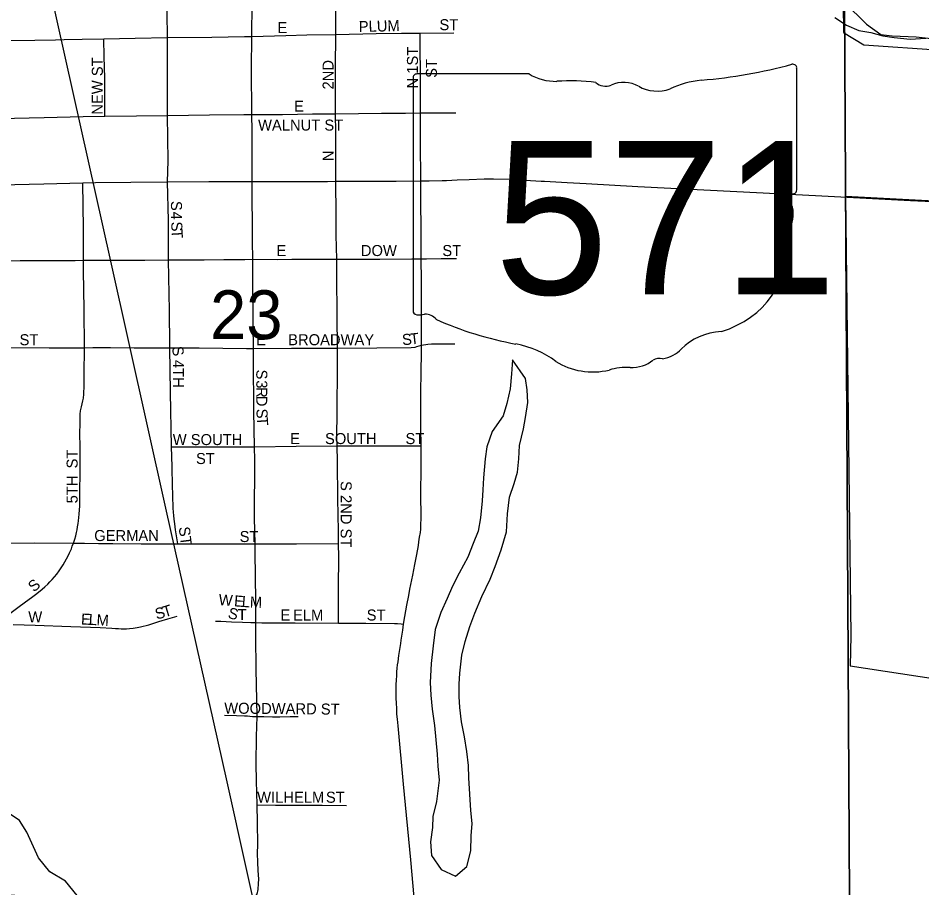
# Model space of a CAD drawing. Extents: x 0 to 680, y 0 to 440.
# Drawn here: x 512.65 to 526.34, y 223.99 to 237.17 of the extents above; entities that cross this region are included whole.
import ezdxf

# ---------------------------------------------------------------- set-up
doc = ezdxf.new("R2010")
doc.units = 0
for name, color, linetype in [('GM_X_City_Street', 7, 'Continuous'), ('GM_X_City_Street_Text', 7, 'Continuous'), ('GM_X_Corporation', 7, 'Continuous'), ('GM_X_Major_River', 7, 'Continuous'), ('GM_X_Minor_Lake', 7, 'Continuous'), ('GM_X_Minor_River', 7, 'Continuous'), ('GM_X_Rail_Line', 7, 'Continuous'), ('GM_X_Section', 7, 'Continuous'), ('GM_X_Section_Text', 7, 'Continuous'), ('GM_X_State_Location', 7, 'Continuous'), ('GM_X_State_Route', 7, 'Continuous'), ('GM_X_State_Shield', 7, 'Continuous')]:
    doc.layers.add(name, color=color, linetype=linetype)

msp = doc.modelspace()

# ---------------------------------------------------------------- linework, layer by layer
at = {"layer": 'GM_X_City_Street'}
for points in [[(514.909, 236.871), (514.903, 237.243), (514.898, 237.693), (514.897, 238.19), (514.903, 238.82), (514.906, 239.178)], [(516.185, 236.889), (516.19, 237.39), (516.19, 238.207), (516.192, 238.991), (516.191, 239.185)], [(517.457, 236.919), (517.457, 237.115), (517.457, 237.619), (517.458, 238.135), (517.458, 238.741)], [(512.348, 236.826), (512.502, 236.828), (512.9, 236.833), (513.213, 236.838), (513.345, 236.841), (513.615, 236.846), (513.943, 236.852)], [(513.943, 236.852), (514.419, 236.86), (514.909, 236.871)], [(513.962, 235.678), (513.96, 235.978), (513.958, 236.262), (513.951, 236.576), (513.943, 236.852)], [(514.909, 236.871), (515.582, 236.878), (516.075, 236.887), (516.185, 236.889)], [(514.911, 235.692), (514.91, 236.206), (514.91, 236.647), (514.909, 236.871)], [(516.187, 235.707), (516.18, 236.403), (516.185, 236.889)], [(516.185, 236.889), (516.703, 236.904), (517.02, 236.911), (517.457, 236.919)], [(517.453, 235.717), (517.454, 235.999), (517.456, 236.415), (517.457, 236.919)], [(517.457, 236.919), (518.069, 236.932), (518.451, 236.936), (518.735, 236.939)], [(518.735, 236.939), (519.245, 236.944)], [(518.741, 235.729), (518.741, 236.364), (518.736, 236.682), (518.735, 236.939)], [(517.453, 235.717), (518.151, 235.724), (518.514, 235.727), (518.741, 235.729)], [(518.747, 234.698), (518.742, 235.287), (518.741, 235.729)], [(518.741, 235.729), (519.046, 235.729), (519.277, 235.729)], [(512.361, 235.643), (513.042, 235.658), (513.63, 235.673), (513.962, 235.678)], [(513.962, 235.678), (514.439, 235.687), (514.911, 235.692)], [(514.91, 234.683), (514.92, 235.004), (514.914, 235.344), (514.911, 235.692)], [(514.911, 235.692), (515.546, 235.7), (516.066, 235.705), (516.187, 235.707)], [(516.187, 235.707), (516.651, 235.707), (517.106, 235.714), (517.453, 235.717)], [(516.192, 234.692), (516.19, 235.457), (516.187, 235.707)], [(517.459, 234.693), (517.46, 235.04), (517.458, 235.432), (517.453, 235.717)], [(513.638, 233.496), (513.635, 233.978), (513.626, 234.669)], [(514.927, 233.501), (514.926, 233.626), (514.924, 234.097), (514.91, 234.683)], [(516.201, 233.511), (516.199, 233.787), (516.192, 234.692)], [(517.472, 233.513), (517.466, 233.874), (517.463, 234.235), (517.46, 234.645), (517.459, 234.693)], [(518.753, 233.518), (518.752, 233.742), (518.747, 234.613), (518.747, 234.698)], [(511.223, 233.483), (511.372, 233.485), (511.785, 233.487), (512.018, 233.488), (512.355, 233.49), (512.679, 233.492), (513.07, 233.493), (513.511, 233.495), (513.638, 233.496)], [(513.638, 233.496), (513.743, 233.496), (513.961, 233.497), (514.141, 233.498), (514.567, 233.5), (514.927, 233.501)], [(513.651, 232.171), (513.645, 232.757), (513.639, 233.334), (513.638, 233.496)], [(514.927, 233.501), (515.111, 233.502), (515.463, 233.503), (515.761, 233.506), (516.083, 233.51), (516.201, 233.511)], [(514.946, 232.17), (514.946, 232.206), (514.942, 232.736), (514.929, 233.242), (514.927, 233.501)], [(516.201, 233.511), (516.575, 233.51), (516.795, 233.511), (517.112, 233.513), (517.353, 233.515), (517.472, 233.513)], [(516.212, 232.159), (516.209, 232.515), (516.204, 233.219), (516.201, 233.511)], [(517.472, 233.513), (517.592, 233.512), (518.126, 233.515), (518.61, 233.517), (518.753, 233.518)], [(517.483, 232.165), (517.48, 232.654), (517.476, 233.26), (517.472, 233.513)], [(518.753, 233.518), (518.831, 233.518), (519.052, 233.521), (519.192, 233.522), (519.288, 233.523)], [(518.754, 232.211), (518.754, 232.45), (518.754, 233.19), (518.753, 233.518)], [(512.381, 232.172), (513.119, 232.169), (513.651, 232.171)], [(513.485, 229.211), (513.495, 229.241), (513.504, 229.272), (513.519, 229.323), (513.531, 229.372), (513.539, 229.414), (513.548, 229.458), (513.557, 229.507), (513.562, 229.547), (513.569, 229.598), (513.574, 229.651), (513.578, 229.716), (513.58, 229.77), (513.58, 229.847), (513.581, 229.928), (513.583, 230.053), (513.586, 230.217), (513.586, 230.671), (513.584, 230.874), (513.586, 231.025), (513.587, 231.102), (513.588, 231.165), (513.594, 231.216), (513.606, 231.274), (513.617, 231.322), (513.628, 231.367), (513.635, 231.409), (513.64, 231.467), (513.644, 231.512), (513.646, 231.553), (513.648, 231.622), (513.648, 231.694), (513.649, 231.769), (513.651, 232.162), (513.651, 232.171)], [(513.651, 232.171), (513.777, 232.172), (514.045, 232.173), (514.407, 232.171), (514.648, 232.169), (514.946, 232.17)], [(514.946, 232.17), (515.035, 232.171), (515.39, 232.171), (516.104, 232.161), (516.212, 232.159)], [(514.972, 230.67), (514.954, 231.497), (514.946, 232.17)], [(517.483, 232.165), (518.082, 232.169), (518.598, 232.174), (518.659, 232.181), (518.687, 232.189), (518.754, 232.211)], [(518.748, 231.607), (518.749, 231.688), (518.754, 232.211)], [(518.754, 232.211), (518.85, 232.226), (518.91, 232.229), (519.038, 232.231), (519.261, 232.229)], [(516.212, 232.159), (516.787, 232.165), (517.383, 232.165), (517.483, 232.165)], [(516.228, 230.671), (516.219, 231.208), (516.213, 231.987), (516.212, 232.159)], [(517.478, 230.684), (517.475, 230.806), (517.479, 231.206), (517.485, 231.882), (517.483, 232.165)], [(518.749, 230.684), (518.747, 230.951), (518.748, 231.607)], [(514.972, 230.67), (515.599, 230.67), (516.228, 230.671)], [(515.064, 229.199), (515.033, 229.412), (515.022, 229.502), (515.011, 229.576), (515.004, 229.629), (515, 229.68), (514.996, 229.739), (514.993, 229.8), (514.99, 229.87), (514.988, 229.958), (514.985, 230.071), (514.978, 230.37), (514.972, 230.67)], [(516.228, 230.671), (516.86, 230.68), (517.478, 230.684)], [(516.236, 229.2), (516.229, 229.594), (516.232, 230.466), (516.228, 230.671)], [(517.5, 229.203), (517.498, 229.395), (517.491, 229.883), (517.483, 230.448), (517.478, 230.684)], [(517.478, 230.684), (518.14, 230.684), (518.749, 230.684)], [(518.486, 227.982), (518.505, 228.1), (518.536, 228.272), (518.563, 228.419), (518.582, 228.515), (518.623, 228.725), (518.655, 228.888), (518.679, 229.014), (518.699, 229.117), (518.709, 229.175), (518.718, 229.231), (518.728, 229.302), (518.739, 229.37), (518.744, 229.422), (518.747, 229.464), (518.753, 229.613), (518.747, 229.944), (518.752, 230.364), (518.749, 230.684)], [(512.368, 229.212), (512.429, 229.212), (512.891, 229.214), (513.485, 229.211)], [(512.396, 228.05), (512.641, 228.236), (512.761, 228.323), (512.85, 228.387), (512.911, 228.433), (512.957, 228.469), (513.009, 228.513), (513.051, 228.549), (513.096, 228.591), (513.128, 228.623), (513.161, 228.661), (513.196, 228.7), (513.231, 228.742), (513.268, 228.791), (513.299, 228.836), (513.328, 228.882), (513.355, 228.927), (513.381, 228.972), (513.404, 229.017), (513.426, 229.063), (513.453, 229.126), (513.468, 229.166), (513.485, 229.211)], [(513.485, 229.211), (513.65, 229.208), (513.866, 229.205), (514.083, 229.203), (514.512, 229.201), (515.064, 229.199)], [(515.064, 229.199), (515.604, 229.198), (516.236, 229.2)], [(516.236, 229.2), (516.863, 229.198), (517.5, 229.203)], [(516.248, 228.006), (516.246, 228.335), (516.238, 229.073), (516.236, 229.2)], [(517.501, 227.999), (517.499, 228.068), (517.501, 228.54), (517.502, 228.999), (517.5, 229.203)], [(512.573, 227.979), (512.906, 227.967), (513.446, 227.948), (513.891, 227.93), (514.068, 227.921), (514.124, 227.918), (514.168, 227.915), (514.208, 227.914), (514.244, 227.912), (514.288, 227.914), (514.334, 227.917), (514.391, 227.924), (514.449, 227.932), (514.502, 227.943), (514.54, 227.951), (514.585, 227.963), (514.628, 227.974), (514.685, 227.992), (514.776, 228.021), (514.916, 228.066), (515.054, 228.106)], [(515.635, 228.029), (515.715, 228.026), (515.881, 228.02), (516.044, 228.015), (516.171, 228.01), (516.248, 228.006)], [(516.265, 226.582), (516.261, 226.837), (516.251, 227.294), (516.246, 227.799), (516.248, 228.006)], [(516.248, 228.006), (516.34, 228.005), (516.842, 228.001), (517.501, 227.999)], [(517.501, 227.999), (517.912, 227.996), (518.348, 227.995), (518.392, 227.992), (518.447, 227.986), (518.486, 227.982)], [(518.449, 227.738), (518.472, 227.892), (518.486, 227.982)], [(518.673, 223.516), (518.643, 223.84), (518.594, 224.413), (518.485, 225.556), (518.402, 226.442), (518.392, 226.542), (518.385, 226.618), (518.381, 226.7), (518.376, 226.79), (518.375, 226.857), (518.374, 226.919), (518.372, 226.983), (518.375, 227.064), (518.378, 227.141), (518.381, 227.201), (518.385, 227.26), (518.389, 227.314), (518.395, 227.365), (518.401, 227.413), (518.414, 227.51), (518.442, 227.691), (518.449, 227.738)], [(515.771, 226.604), (515.955, 226.599), (516.078, 226.595), (516.123, 226.594), (516.155, 226.591), (516.198, 226.586), (516.265, 226.582)], [(516.269, 225.243), (516.258, 225.61), (516.254, 225.867), (516.259, 226.281), (516.265, 226.582)], [(516.265, 226.582), (516.367, 226.582), (516.502, 226.579), (516.609, 226.58), (516.766, 226.583), (516.886, 226.583)], [(516.249, 223.877), (516.261, 223.889), (516.268, 223.901), (516.272, 223.918), (516.277, 223.936), (516.281, 223.962), (516.285, 223.995), (516.288, 224.024), (516.29, 224.053), (516.291, 224.12), (516.285, 224.251), (516.28, 224.376), (516.275, 224.506), (516.277, 224.644), (516.272, 224.979), (516.269, 225.243)], [(516.269, 225.243), (516.547, 225.242), (516.879, 225.24), (517.254, 225.238), (517.619, 225.235)]]:
    msp.add_lwpolyline(points, dxfattribs=at)
at = {"layer": 'GM_X_Corporation'}
for points in [[(527.31, 237.189), (525.138, 237.812), (525.148, 236.947), (525.457, 236.762), (526.63, 236.68)], [(532.94, 234.053), (525.179, 234.46), (525.26, 227.804), (525.247, 227.352), (533.664, 226.071)]]:
    msp.add_lwpolyline(points, dxfattribs=at)
at = {"layer": 'GM_X_Major_River'}
msp.add_lwpolyline([(525.016, 237.174), (525.195, 237.058), (525.381, 236.976), (525.561, 236.947), (525.741, 236.898), (525.914, 236.869), (526.155, 236.846), (526.396, 236.863)], dxfattribs=at)
at = {"layer": 'GM_X_Minor_Lake'}
for points in [[(520.135, 231.988), (520.119, 231.774), (520.097, 231.547), (520.047, 231.327), (519.992, 231.14), (519.828, 230.901), (519.745, 230.668), (519.723, 230.488), (519.693, 230.201), (519.684, 230.02), (519.675, 229.853), (519.652, 229.592), (519.617, 229.392), (519.541, 229.205), (519.458, 228.999), (519.328, 228.753), (519.226, 228.56), (519.143, 228.374), (519.047, 228.161), (518.964, 227.901), (518.934, 227.654), (518.904, 227.387), (518.887, 227.099), (518.898, 226.905), (518.916, 226.697), (518.953, 226.449), (518.971, 226.228), (518.995, 226.014), (519.006, 225.833), (519.023, 225.619), (518.986, 225.298), (518.93, 225.071), (518.921, 224.904)], [(518.921, 224.904), (518.892, 224.683), (518.909, 224.476), (519.054, 224.267), (519.273, 224.164), (519.442, 224.309), (519.505, 224.549), (519.508, 224.777), (519.523, 224.964), (519.506, 225.158), (519.489, 225.406), (519.472, 225.654), (519.467, 225.841), (519.443, 226.055), (519.406, 226.277), (519.361, 226.505), (519.337, 226.719), (519.326, 226.886), (519.328, 227.074), (519.337, 227.241), (519.367, 227.515), (519.416, 227.722), (519.486, 227.948), (519.562, 228.148), (519.672, 228.401), (519.795, 228.667), (519.871, 228.854), (519.961, 229.107), (520.044, 229.38), (520.061, 229.654), (520.09, 229.908), (520.16, 230.115), (520.209, 230.288), (520.231, 230.488), (520.24, 230.689), (520.303, 230.942), (520.332, 231.116), (520.368, 231.343), (520.357, 231.531), (520.332, 231.705), (520.135, 231.988)]]:
    msp.add_lwpolyline(points, dxfattribs=at)
at = {"layer": 'GM_X_Minor_River'}
msp.add_lwpolyline([(513.542, 223.871), (513.364, 224.088), (513.125, 224.231), (512.954, 224.441), (512.882, 224.609), (512.778, 224.831), (512.666, 225.006), (512.375, 225.204), (512.202, 225.313), (512.016, 225.389), (511.837, 225.498), (511.772, 225.686), (511.688, 225.935), (511.637, 226.136), (511.553, 226.358), (511.522, 226.546), (511.538, 226.733), (511.567, 226.947)], dxfattribs=at)
at = {"layer": 'GM_X_Rail_Line'}
msp.add_lwpolyline([(519.218, 210.245), (515.811, 225.596), (514.885, 229.741), (514.052, 233.484), (513.028, 238.08), (509.833, 252.424), (508.403, 258.802)], dxfattribs=at)
at = {"layer": 'GM_X_Section'}
msp.add_lwpolyline([(520.774, 241.587), (520.906, 241.484), (521.092, 241.067), (521.214, 240.845), (521.299, 240.756), (521.573, 240.384), (521.723, 240.201), (522.103, 239.827), (522.47, 239.453), (522.922, 239.024), (523.289, 238.663), (523.874, 238.172), (524.19, 237.919), (524.519, 237.686), (524.697, 237.536), (524.802, 237.474), (525.161, 237.4), (525.24, 223.822), (507.54, 223.893), (507.628, 241.733)], close=True, dxfattribs=at)
msp.add_lwpolyline([(525.24, 223.822), (525.161, 237.4), (525.495, 237.073), (525.713, 236.916), (525.886, 236.899), (526.246, 236.879), (526.659, 236.838)], dxfattribs=at)
at = {"layer": 'GM_X_State_Route'}
for points in [[(509.922, 234.589), (510.505, 234.6), (511.203, 234.613), (512.013, 234.631), (512.372, 234.64), (513.037, 234.655), (513.626, 234.669), (513.82, 234.672)], [(513.82, 234.672), (514.356, 234.678), (514.91, 234.683), (515.534, 234.688), (515.683, 234.689)], [(515.683, 234.689), (516.192, 234.692), (517.073, 234.692), (517.331, 234.692), (517.459, 234.693), (517.62, 234.693), (518.375, 234.696), (518.747, 234.698), (518.873, 234.698), (519.071, 234.704), (519.135, 234.707)], [(519.135, 234.707), (519.296, 234.714), (519.477, 234.722), (519.706, 234.729), (519.841, 234.731)], [(519.841, 234.731), (519.849, 234.732), (520.091, 234.723), (520.571, 234.695), (520.617, 234.693), (520.965, 234.676), (521.057, 234.671)], [(521.057, 234.671), (521.248, 234.659), (522.035, 234.616), (523.533, 234.54), (524.724, 234.476), (525.301, 234.445)], [(525.301, 234.445), (526.161, 234.402), (526.937, 234.366)]]:
    msp.add_lwpolyline(points, dxfattribs=at)
at = {"layer": 'GM_X_State_Shield'}
for p, q in [((520.388, 236.32), (518.687, 236.32)), ((524.439, 234.562), (524.439, 236.407)), ((518.63, 236.259), (518.63, 232.732)), ((524.438, 234.563), (524.439, 234.562))]:
    msp.add_line(p, q, dxfattribs=at)
for centre, major_axis, start_param, end_param in [((522.37, 241.128), (6.16, 0), 4.814394, 5.042369), ((524.374, 236.415), (0.0647, 0), 6.141152, 7.989035), ((518.697, 236.267), (0.0673, 0), 1.712693, 3.28349), ((520.794, 236.729), (0.653, 0), 4.042523, 4.731795), ((521.01, 234.34), (2.343, 0), 1.404758, 1.657858), ((521.542, 236.285), (0.188, 0), 3.836095, 5.185415), ((521.818, 235.877), (0.391, 0), 0.950623, 2.079405), ((523.155, 235.242), (1.239, 0), 1.699011, 2.107814), ((522.324, 236.436), (0.471, 0), 4.081561, 5.145723), ((524.424, 234.427), (0.1, 0), 1.883978, 3.671073), ((524.37, 234.555), (0.0692, 0), 5.05454, 6.418171), ((523.787, 234.193), (0.601, 0), 5.934695, 6.695948), ((524.67, 233.79), (0.437, 0), 2.387724, 3.262537), ((522.715, 233.555), (1.541, 0), 5.101752, 6.440018), ((518.697, 232.724), (0.0679, 0), 3.00124, 4.508301), ((518.708, 233.085), (0.518, 0), 4.665946, 4.897461), ((518.814, 232.529), (0.187, 0), 0.519207, 1.627899), ((521.172, 235.697), (4.448, 0), 4.195997, 4.488961), ((523.364, 231.742), (0.844, 0), 1.647645, 2.488434), ((519.846, 231.148), (1.392, 0), 0.823519, 1.323587), ((522.295, 232.39), (0.498, 0), 4.937069, 5.64225), ((521.351, 232.511), (0.883, 0), 4.026481, 4.996735), ((521.926, 232.247), (0.471, 0), 4.691044, 5.507374), ((522.352, 231.905), (0.132, 0), 1.147584, 2.315152), ((521.862, 231.292), (0.726, 0), 1.495662, 1.94098)]:
    msp.add_ellipse(centre, major_axis=major_axis, ratio=0.8, start_param=start_param, end_param=end_param, dxfattribs=at)

# ---------------------------------------------------------------- texts
at = {"layer": 'GM_X_City_Street_Text'}
for s, height, rotation, p in [('E', 0.167, 0, (516.575, 236.938)), ('PLUM', 0.1669, 1.4679, (517.808, 236.953)), ('ST', 0.1669, 0, (519.028, 236.982)), ('N 1ST', 0.1669, 90, (518.703, 236.099)), ('NEW ST', 0.1669, 90, (513.93, 235.702)), ('2ND', 0.1669, 90, (517.425, 236.084)), ('ST', 0.1669, 90, (518.99, 236.26)), ('E', 0.167, 0, (516.825, 235.748)), ('WALNUT ST', 0.1669, 0, (516.281, 235.461)), ('N', 0.167, 90, (517.425, 234.997)), ('S', 0.167, 270.0547, (514.962, 234.395)), ('4', 0.167, 270.3965, (514.962, 234.232)), ('S', 0.167, 272.7165, (514.964, 234.078)), ('T', 0.167, 273.1919, (514.97, 233.959)), ('E', 0.167, 0, (516.56, 233.56)), ('DOW', 0.1669, 0, (517.838, 233.56)), ('ST', 0.1669, 0, (519.072, 233.56)), ('ST', 0.1669, 0, (512.669, 232.209)), ('E', 0.167, 0, (516.252, 232.209)), ('BROADWAY', 0.1669, 0, (516.737, 232.209)), ('S', 0.167, 4.2667, (518.468, 232.209)), ('T', 0.167, 6.4464, (518.592, 232.218)), ('S', 0.167, 278.1257, (514.976, 232.182)), ('4TH', 0.1669, 270, (514.991, 231.986)), ('S', 0.167, 270.0273, (516.254, 231.84)), ('3', 0.167, 270.0312, (516.254, 231.678)), ('R', 0.167, 270.0243, (516.254, 231.575)), ('D', 0.167, 270.0379, (516.254, 231.443)), ('S', 0.167, 272.5284, (516.255, 231.244)), ('T', 0.167, 274.0056, (516.26, 231.122)), ('W SOUTH', 0.1669, 0, (514.989, 230.696)), ('E', 0.167, 0, (516.766, 230.711)), ('SOUTH', 0.1669, 0, (517.295, 230.711)), ('ST', 0.1669, 0, (518.514, 230.711)), ('ST', 0.1669, 90, (513.548, 230.342)), ('ST', 0.1669, 0, (515.341, 230.409)), ('5TH', 0.1669, 90, (513.548, 229.813)), ('S 2ND ST', 0.1669, 270, (517.532, 230.151)), ('ST', 0.1669, 277.1351, (515.079, 229.45)), ('GERMAN', 0.1669, 0, (513.799, 229.242)), ('ST', 0.1669, 0, (516.002, 229.227)), ('S', 0.167, 41.2046, (512.887, 228.46)), ('W', 0.167, 355.5226, (515.679, 228.273)), ('E', 0.167, 355.5154, (515.913, 228.254)), ('L', 0.167, 355.5294, (516.03, 228.245)), ('M', 0.167, 357.7568, (516.154, 228.236)), ('S', 0.167, 15.5738, (514.746, 228.051)), ('T', 0.167, 17.0188, (514.864, 228.084)), ('S', 0.167, 346.1228, (515.814, 228.078)), ('T', 0.167, 0.0455, (515.972, 228.045)), ('E', 0.167, 0, (516.619, 228.038)), ('ELM', 0.1669, 0, (516.81, 228.038)), ('ST', 0.1669, 0, (517.926, 228.038)), ('W', 0.167, 0, (512.801, 228.008)), ('E', 0.167, 356.8565, (513.596, 227.979)), ('L', 0.167, 356.8851, (513.713, 227.973)), ('M', 0.167, 356.8656, (513.831, 227.966)), ('WOODWARD ST', 0.16689, 359.4542, (515.768, 226.628)), ('WILHELM', 0.1669, 0, (516.267, 225.277)), ('ST', 0.1669, 0, (517.309, 225.277))]:
    msp.add_text(s, height=height, rotation=rotation, dxfattribs=at).set_placement(p)
at = {"layer": 'GM_X_Section_Text'}
msp.add_text('23', height=0.7377, rotation=0, dxfattribs=at).set_placement((515.554, 232.303))
at = {"layer": 'GM_X_State_Location'}
for s in ['s', 'r']:
    msp.add_text(s, height=0.00334, dxfattribs=at).set_placement((521.469, 234.261))
msp.add_text('571', height=0.00334, rotation=0, dxfattribs=at).set_placement((520.291, 234.018))
at = {"layer": 'GM_X_State_Shield'}
msp.add_text('571', height=2.3235, dxfattribs=at).set_placement((519.86, 232.981))

doc.saveas('drawing.dxf')
